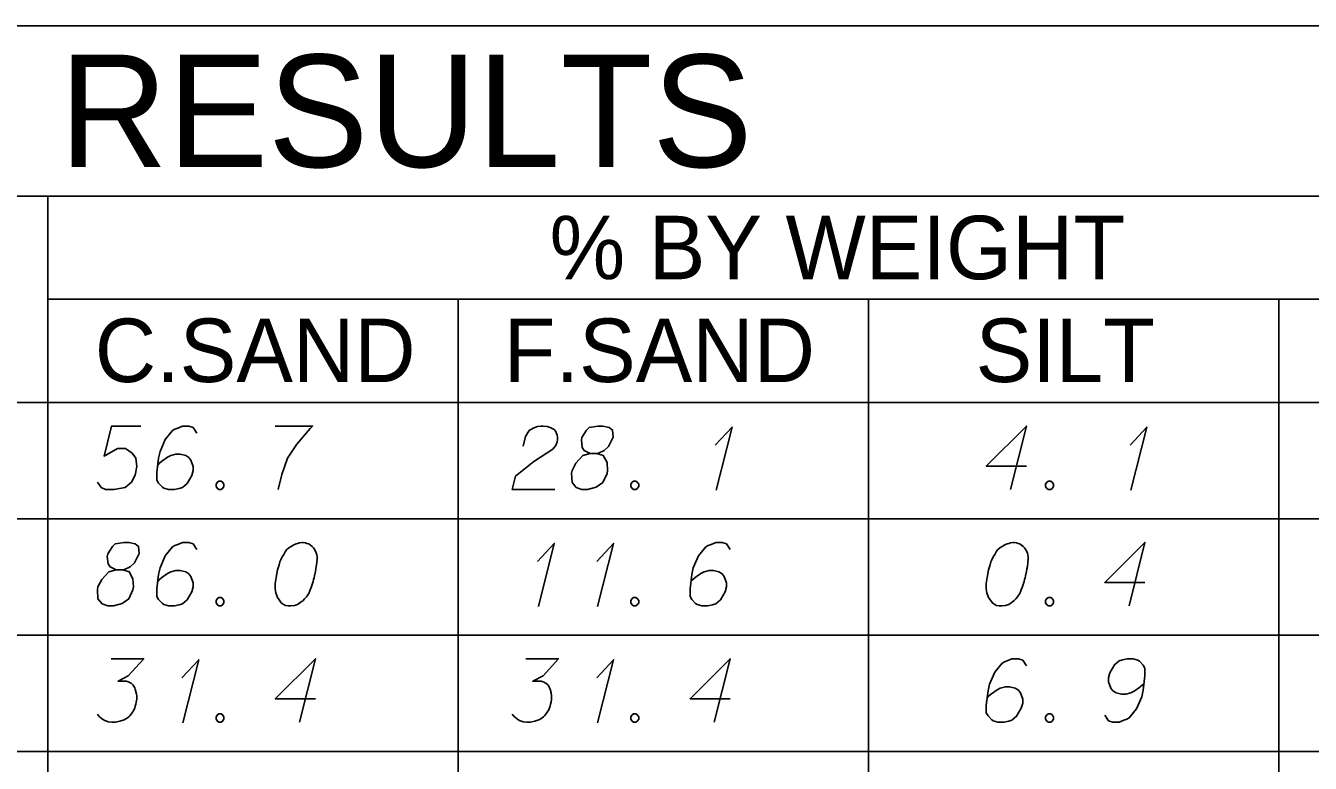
# Model space of a CAD drawing. Extents: x 2074207 to 2076812, y 516372 to 523312.
# Drawn here: x 2076524.4 to 2076621.5, y 520209.9 to 520265.7 of the extents above; entities that cross this region are included whole.
import ezdxf

# ---------------------------------------------------------------- set-up
doc = ezdxf.new("R2010")
doc.units = 0
for name, color, linetype in [('Prop DirtTable_ Soil Test Results - Outline (Major)', 7, 'Continuous'), ('Prop DirtTable_ Soil Test Results - Outline (Minor)', 7, 'Continuous'), ('Prop DirtTable_ Soil Test Results - Tx (Header - Large)', 7, 'Continuous'), ('Prop DirtTable_ Soil Test Results - Tx (Header - Small)', 7, 'Continuous'), ('Prop DirtTable_ Soil Test Results - Tx (Sample Data)', 7, 'Continuous')]:
    doc.layers.add(name, color=color, linetype=linetype)

msp = doc.modelspace()

# ---------------------------------------------------------------- linework, layer by layer
at = {"layer": 'Prop DirtTable_ Soil Test Results - Outline (Major)'}
for p, q in [((2076260.609, 520265.687), (2076811.903, 520265.687)), ((2076260.609, 520237.201), (2076811.903, 520237.201)), ((2076260.609, 520237.201), (2076811.903, 520237.201))]:
    msp.add_line(p, q, dxfattribs=at)
at = {"layer": 'Prop DirtTable_ Soil Test Results - Outline (Minor)'}
for p, q in [((2076260.609, 520252.801), (2076811.903, 520252.801)), ((2076526.074, 520252.801), (2076526.074, 520228.401)), ((2076526.074, 520245.001), (2076731.93, 520245.001)), ((2076557.094, 520245.001), (2076557.094, 520228.401)), ((2076588.114, 520245.001), (2076588.114, 520228.401)), ((2076619.134, 520228.401), (2076619.134, 520245.001)), ((2076260.609, 520228.401), (2076811.903, 520228.401)), ((2076260.609, 520228.401), (2076811.903, 520228.401)), ((2076526.074, 520228.401), (2076526.074, 520219.601)), ((2076557.094, 520228.401), (2076557.094, 520219.601)), ((2076588.114, 520228.401), (2076588.114, 520219.601)), ((2076619.134, 520219.601), (2076619.134, 520228.401)), ((2076260.609, 520219.601), (2076811.903, 520219.601)), ((2076260.609, 520219.601), (2076811.903, 520219.601)), ((2076526.074, 520219.601), (2076526.074, 520210.801)), ((2076557.094, 520219.601), (2076557.094, 520210.801)), ((2076588.114, 520219.601), (2076588.114, 520210.801)), ((2076619.134, 520210.801), (2076619.134, 520219.601)), ((2076260.609, 520210.801), (2076811.903, 520210.801)), ((2076260.609, 520210.801), (2076811.903, 520210.801)), ((2076526.074, 520210.801), (2076526.074, 520202.001)), ((2076557.094, 520210.801), (2076557.094, 520202.001)), ((2076588.114, 520210.801), (2076588.114, 520202.001)), ((2076619.134, 520202.001), (2076619.134, 520210.801))]:
    msp.add_line(p, q, dxfattribs=at)
at = {"layer": 'Prop DirtTable_ Soil Test Results - Tx (Sample Data)'}
for points in [[(2076533.102, 520235.406), (2076530.88, 520235.406), (2076530.316, 520233.139), (2076531.339, 520233.706), (2076531.938, 520233.706), (2076532.432, 520233.365), (2076532.714, 520232.988), (2076532.785, 520232.345), (2076532.679, 520231.703), (2076532.397, 520231.173), (2076531.903, 520230.758), (2076531.056, 520230.606), (2076530.421, 520230.606), (2076530.104, 520230.758), (2076529.822, 520231.173)], [(2076537.335, 520234.877), (2076537.053, 520235.293), (2076536.736, 520235.406), (2076536.242, 520235.406), (2076535.889, 520235.255), (2076535.678, 520235.18), (2076535.501, 520235.066), (2076534.937, 520234.386), (2076534.549, 520233.479), (2076534.443, 520232.988), (2076534.302, 520231.891), (2076534.302, 520231.325), (2076534.443, 520231.098), (2076534.725, 520230.795), (2076534.831, 520230.72), (2076535.184, 520230.606), (2076535.642, 520230.606), (2076535.995, 520230.682), (2076536.242, 520230.758), (2076536.595, 520231.06), (2076536.947, 520231.665), (2076537.053, 520232.043), (2076537.053, 520232.345), (2076536.877, 520232.836), (2076536.736, 520233.025), (2076536.489, 520233.177), (2076536.066, 520233.29), (2076535.748, 520233.29), (2076535.36, 520233.177), (2076535.113, 520233.063), (2076534.69, 520232.761), (2076534.478, 520232.572), (2076534.372, 520232.458)], [(2076543.262, 520235.406), (2076546.084, 520235.406), (2076545.907, 520235.217), (2076544.884, 520234.046), (2076544.179, 520232.988), (2076543.756, 520231.74), (2076543.473, 520230.606)], [(2076561.993, 520233.895), (2076562.169, 520234.613), (2076562.452, 520235.066), (2076562.769, 520235.255), (2076563.087, 520235.369), (2076563.334, 520235.406), (2076563.51, 520235.406), (2076563.827, 520235.369), (2076564.039, 520235.293), (2076564.145, 520235.255), (2076564.357, 520235.142), (2076564.462, 520234.991), (2076564.533, 520234.84), (2076564.568, 520234.726), (2076564.603, 520234.575), (2076564.603, 520234.386), (2076564.568, 520234.197), (2076564.533, 520234.084), (2076564.462, 520233.932), (2076564.357, 520233.781), (2076564.251, 520233.668), (2076562.804, 520232.723), (2076561.429, 520231.627), (2076561.182, 520230.606), (2076564.392, 520230.606)], [(2076567.073, 520233.328), (2076567.567, 520233.328), (2076567.708, 520233.365), (2076568.131, 520233.554), (2076568.449, 520233.857), (2076568.801, 520234.575), (2076568.766, 520235.104), (2076568.519, 520235.293), (2076568.025, 520235.406), (2076567.672, 520235.406), (2076567.002, 520235.293), (2076566.791, 520235.104), (2076566.438, 520234.537), (2076566.403, 520234.348), (2076566.473, 520233.781), (2076566.614, 520233.554), (2076567.073, 520233.328), (2076566.508, 520233.177), (2076565.979, 520232.61), (2076565.697, 520232.043), (2076565.662, 520231.854), (2076565.697, 520231.136), (2076566.015, 520230.758), (2076566.438, 520230.606), (2076566.861, 520230.606), (2076567.531, 520230.795), (2076568.025, 520231.136), (2076568.343, 520231.816), (2076568.378, 520232.043), (2076568.343, 520232.647), (2076568.06, 520233.177), (2076567.567, 520233.328)], [(2076576.527, 520233.97), (2076577.797, 520235.331), (2076576.597, 520230.569)], [(2076600.055, 520232.383), (2076597.022, 520232.383), (2076600.055, 520235.406), (2076598.856, 520230.606)], [(2076607.887, 520233.97), (2076609.157, 520235.331), (2076607.957, 520230.569)], [(2076538.993, 520231.249), (2076539.17, 520231.249), (2076539.276, 520231.173), (2076539.381, 520231.022), (2076539.381, 520230.833), (2076539.276, 520230.682), (2076539.17, 520230.606), (2076538.993, 520230.606), (2076538.888, 520230.682), (2076538.782, 520230.833), (2076538.782, 520231.022), (2076538.888, 520231.173), (2076538.993, 520231.249)], [(2076570.353, 520231.249), (2076570.53, 520231.249), (2076570.636, 520231.173), (2076570.741, 520231.022), (2076570.741, 520230.833), (2076570.636, 520230.682), (2076570.53, 520230.606), (2076570.353, 520230.606), (2076570.248, 520230.682), (2076570.142, 520230.833), (2076570.142, 520231.022), (2076570.248, 520231.173), (2076570.353, 520231.249)], [(2076601.713, 520231.249), (2076601.89, 520231.249), (2076601.996, 520231.173), (2076602.101, 520231.022), (2076602.101, 520230.833), (2076601.996, 520230.682), (2076601.89, 520230.606), (2076601.713, 520230.606), (2076601.608, 520230.682), (2076601.502, 520230.833), (2076601.502, 520231.022), (2076601.608, 520231.173), (2076601.713, 520231.249)], [(2076531.233, 520224.528), (2076531.727, 520224.528), (2076531.868, 520224.565), (2076532.291, 520224.754), (2076532.609, 520225.057), (2076532.961, 520225.775), (2076532.926, 520226.304), (2076532.679, 520226.493), (2076532.185, 520226.606), (2076531.832, 520226.606), (2076531.162, 520226.493), (2076530.951, 520226.304), (2076530.598, 520225.737), (2076530.563, 520225.548), (2076530.633, 520224.981), (2076530.774, 520224.754), (2076531.233, 520224.528), (2076530.668, 520224.377), (2076530.139, 520223.81), (2076529.857, 520223.243), (2076529.822, 520223.054), (2076529.857, 520222.336), (2076530.175, 520221.958), (2076530.598, 520221.806), (2076531.021, 520221.806), (2076531.691, 520221.995), (2076532.185, 520222.336), (2076532.503, 520223.016), (2076532.538, 520223.243), (2076532.503, 520223.847), (2076532.22, 520224.377), (2076531.727, 520224.528)], [(2076537.335, 520226.077), (2076537.053, 520226.493), (2076536.736, 520226.606), (2076536.242, 520226.606), (2076535.889, 520226.455), (2076535.678, 520226.38), (2076535.501, 520226.266), (2076534.937, 520225.586), (2076534.549, 520224.679), (2076534.443, 520224.188), (2076534.302, 520223.091), (2076534.302, 520222.525), (2076534.443, 520222.298), (2076534.725, 520221.995), (2076534.831, 520221.92), (2076535.184, 520221.806), (2076535.642, 520221.806), (2076535.995, 520221.882), (2076536.242, 520221.958), (2076536.595, 520222.26), (2076536.947, 520222.865), (2076537.053, 520223.243), (2076537.053, 520223.545), (2076536.877, 520224.036), (2076536.736, 520224.225), (2076536.489, 520224.377), (2076536.066, 520224.49), (2076535.748, 520224.49), (2076535.36, 520224.377), (2076535.113, 520224.263), (2076534.69, 520223.961), (2076534.478, 520223.772), (2076534.372, 520223.658)], [(2076545.378, 520226.606), (2076545.308, 520226.606), (2076545.096, 520226.569), (2076544.955, 520226.531), (2076544.849, 520226.493), (2076544.673, 520226.417), (2076544.461, 520226.304), (2076544.285, 520226.191), (2076544.108, 520226.04), (2076544.003, 520225.888), (2076543.897, 520225.699), (2076543.791, 520225.51), (2076543.685, 520225.284), (2076543.615, 520225.132), (2076543.544, 520224.906), (2076543.438, 520224.528), (2076543.332, 520223.961), (2076543.262, 520223.507), (2076543.262, 520223.091), (2076543.297, 520222.789), (2076543.438, 520222.449), (2076543.544, 520222.26), (2076543.72, 520222.033), (2076543.932, 520221.882), (2076544.038, 520221.844), (2076544.249, 520221.806), (2076544.426, 520221.806), (2076544.708, 520221.844), (2076544.955, 520221.92), (2076545.131, 520222.033), (2076545.378, 520222.222), (2076545.484, 520222.336), (2076545.625, 520222.487), (2076545.731, 520222.638), (2076545.802, 520222.751), (2076545.872, 520222.94), (2076545.907, 520223.016), (2076545.978, 520223.205), (2076546.049, 520223.432), (2076546.119, 520223.658), (2076546.154, 520223.81), (2076546.19, 520223.923), (2076546.225, 520224.074), (2076546.295, 520224.414), (2076546.331, 520224.603), (2076546.366, 520224.792), (2076546.401, 520225.057), (2076546.437, 520225.397), (2076546.437, 520225.51), (2076546.401, 520225.662), (2076546.366, 520225.813), (2076546.26, 520226.04), (2076546.154, 520226.191), (2076546.049, 520226.304), (2076545.907, 520226.417), (2076545.766, 520226.493), (2076545.66, 520226.531), (2076545.555, 520226.569), (2076545.378, 520226.606)], [(2076563.087, 520225.17), (2076564.357, 520226.531), (2076563.157, 520221.769)], [(2076567.567, 520225.17), (2076568.837, 520226.531), (2076567.637, 520221.769)], [(2076577.655, 520226.077), (2076577.373, 520226.493), (2076577.056, 520226.606), (2076576.562, 520226.606), (2076576.209, 520226.455), (2076575.998, 520226.38), (2076575.821, 520226.266), (2076575.257, 520225.586), (2076574.869, 520224.679), (2076574.763, 520224.188), (2076574.622, 520223.091), (2076574.622, 520222.525), (2076574.763, 520222.298), (2076575.045, 520221.995), (2076575.151, 520221.92), (2076575.504, 520221.806), (2076575.962, 520221.806), (2076576.315, 520221.882), (2076576.562, 520221.958), (2076576.915, 520222.26), (2076577.267, 520222.865), (2076577.373, 520223.243), (2076577.373, 520223.545), (2076577.197, 520224.036), (2076577.056, 520224.225), (2076576.809, 520224.377), (2076576.386, 520224.49), (2076576.068, 520224.49), (2076575.68, 520224.377), (2076575.433, 520224.263), (2076575.01, 520223.961), (2076574.798, 520223.772), (2076574.692, 520223.658)], [(2076599.138, 520226.606), (2076599.068, 520226.606), (2076598.856, 520226.569), (2076598.715, 520226.531), (2076598.609, 520226.493), (2076598.433, 520226.417), (2076598.221, 520226.304), (2076598.045, 520226.191), (2076597.868, 520226.04), (2076597.763, 520225.888), (2076597.657, 520225.699), (2076597.551, 520225.51), (2076597.445, 520225.284), (2076597.375, 520225.132), (2076597.304, 520224.906), (2076597.198, 520224.528), (2076597.092, 520223.961), (2076597.022, 520223.507), (2076597.022, 520223.091), (2076597.057, 520222.789), (2076597.198, 520222.449), (2076597.304, 520222.26), (2076597.48, 520222.033), (2076597.692, 520221.882), (2076597.798, 520221.844), (2076598.009, 520221.806), (2076598.186, 520221.806), (2076598.468, 520221.844), (2076598.715, 520221.92), (2076598.891, 520222.033), (2076599.138, 520222.222), (2076599.244, 520222.336), (2076599.385, 520222.487), (2076599.491, 520222.638), (2076599.562, 520222.751), (2076599.632, 520222.94), (2076599.667, 520223.016), (2076599.738, 520223.205), (2076599.809, 520223.432), (2076599.879, 520223.658), (2076599.914, 520223.81), (2076599.95, 520223.923), (2076599.985, 520224.074), (2076600.055, 520224.414), (2076600.091, 520224.603), (2076600.126, 520224.792), (2076600.161, 520225.057), (2076600.197, 520225.397), (2076600.197, 520225.51), (2076600.161, 520225.662), (2076600.126, 520225.813), (2076600.02, 520226.04), (2076599.914, 520226.191), (2076599.809, 520226.304), (2076599.667, 520226.417), (2076599.526, 520226.493), (2076599.42, 520226.531), (2076599.315, 520226.569), (2076599.138, 520226.606)], [(2076609.015, 520223.583), (2076605.982, 520223.583), (2076609.015, 520226.606), (2076607.816, 520221.806)], [(2076538.993, 520222.449), (2076539.17, 520222.449), (2076539.276, 520222.373), (2076539.381, 520222.222), (2076539.381, 520222.033), (2076539.276, 520221.882), (2076539.17, 520221.806), (2076538.993, 520221.806), (2076538.888, 520221.882), (2076538.782, 520222.033), (2076538.782, 520222.222), (2076538.888, 520222.373), (2076538.993, 520222.449)], [(2076570.353, 520222.449), (2076570.53, 520222.449), (2076570.636, 520222.373), (2076570.741, 520222.222), (2076570.741, 520222.033), (2076570.636, 520221.882), (2076570.53, 520221.806), (2076570.353, 520221.806), (2076570.248, 520221.882), (2076570.142, 520222.033), (2076570.142, 520222.222), (2076570.248, 520222.373), (2076570.353, 520222.449)], [(2076601.713, 520222.449), (2076601.89, 520222.449), (2076601.996, 520222.373), (2076602.101, 520222.222), (2076602.101, 520222.033), (2076601.996, 520221.882), (2076601.89, 520221.806), (2076601.713, 520221.806), (2076601.608, 520221.882), (2076601.502, 520222.033), (2076601.502, 520222.222), (2076601.608, 520222.373), (2076601.713, 520222.449)], [(2076530.845, 520217.806), (2076533.314, 520217.806), (2076532.15, 520216.521), (2076531.374, 520216.106), (2076532.009, 520216.106), (2076532.15, 520216.068), (2076532.22, 520216.03), (2076532.291, 520215.992), (2076532.362, 520215.954), (2076532.503, 520215.841), (2076532.573, 520215.728), (2076532.644, 520215.614), (2076532.679, 520215.501), (2076532.75, 520215.236), (2076532.785, 520215.01), (2076532.785, 520214.896), (2076532.785, 520214.745), (2076532.75, 520214.518), (2076532.714, 520214.367), (2076532.679, 520214.216), (2076532.644, 520214.103), (2076532.609, 520214.027), (2076532.573, 520213.951), (2076532.538, 520213.876), (2076532.467, 520213.762), (2076532.362, 520213.611), (2076532.256, 520213.498), (2076532.185, 520213.422), (2076532.079, 520213.347), (2076531.974, 520213.271), (2076531.832, 520213.195), (2076531.762, 520213.158), (2076531.515, 520213.082), (2076531.303, 520213.044), (2076531.162, 520213.006), (2076530.915, 520213.006), (2076530.633, 520213.044), (2076530.527, 520213.082), (2076530.421, 520213.12), (2076530.316, 520213.158), (2076530.21, 520213.233), (2076530.104, 520213.309), (2076529.928, 520213.46), (2076529.822, 520213.611)], [(2076536.207, 520216.37), (2076537.477, 520217.731), (2076536.277, 520212.969)], [(2076546.295, 520214.783), (2076543.262, 520214.783), (2076546.295, 520217.806), (2076545.096, 520213.006)], [(2076562.205, 520217.806), (2076564.674, 520217.806), (2076563.51, 520216.521), (2076562.734, 520216.106), (2076563.369, 520216.106), (2076563.51, 520216.068), (2076563.58, 520216.03), (2076563.651, 520215.992), (2076563.722, 520215.954), (2076563.863, 520215.841), (2076563.933, 520215.728), (2076564.004, 520215.614), (2076564.039, 520215.501), (2076564.11, 520215.236), (2076564.145, 520215.01), (2076564.145, 520214.896), (2076564.145, 520214.745), (2076564.11, 520214.518), (2076564.074, 520214.367), (2076564.039, 520214.216), (2076564.004, 520214.103), (2076563.969, 520214.027), (2076563.933, 520213.951), (2076563.898, 520213.876), (2076563.827, 520213.762), (2076563.722, 520213.611), (2076563.616, 520213.498), (2076563.545, 520213.422), (2076563.439, 520213.347), (2076563.334, 520213.271), (2076563.192, 520213.195), (2076563.122, 520213.158), (2076562.875, 520213.082), (2076562.663, 520213.044), (2076562.522, 520213.006), (2076562.275, 520213.006), (2076561.993, 520213.044), (2076561.887, 520213.082), (2076561.781, 520213.12), (2076561.676, 520213.158), (2076561.57, 520213.233), (2076561.464, 520213.309), (2076561.288, 520213.46), (2076561.182, 520213.611)], [(2076567.567, 520216.37), (2076568.837, 520217.731), (2076567.637, 520212.969)], [(2076577.655, 520214.783), (2076574.622, 520214.783), (2076577.655, 520217.806), (2076576.456, 520213.006)], [(2076600.055, 520217.277), (2076599.773, 520217.693), (2076599.456, 520217.806), (2076598.962, 520217.806), (2076598.609, 520217.655), (2076598.398, 520217.58), (2076598.221, 520217.466), (2076597.657, 520216.786), (2076597.269, 520215.879), (2076597.163, 520215.388), (2076597.022, 520214.291), (2076597.022, 520213.725), (2076597.163, 520213.498), (2076597.445, 520213.195), (2076597.551, 520213.12), (2076597.904, 520213.006), (2076598.362, 520213.006), (2076598.715, 520213.082), (2076598.962, 520213.158), (2076599.315, 520213.46), (2076599.667, 520214.065), (2076599.773, 520214.443), (2076599.773, 520214.745), (2076599.597, 520215.236), (2076599.456, 520215.425), (2076599.209, 520215.577), (2076598.786, 520215.69), (2076598.468, 520215.69), (2076598.08, 520215.577), (2076597.833, 520215.463), (2076597.41, 520215.161), (2076597.198, 520214.972), (2076597.092, 520214.858)], [(2076605.982, 520213.536), (2076606.264, 520213.12), (2076606.581, 520213.006), (2076607.075, 520213.006), (2076607.428, 520213.158), (2076607.64, 520213.233), (2076607.816, 520213.347), (2076608.38, 520214.027), (2076608.769, 520214.934), (2076608.874, 520215.425), (2076609.015, 520216.521), (2076609.015, 520217.088), (2076608.874, 520217.315), (2076608.592, 520217.617), (2076608.486, 520217.693), (2076608.134, 520217.806), (2076607.675, 520217.806), (2076607.322, 520217.731), (2076607.075, 520217.655), (2076606.723, 520217.353), (2076606.37, 520216.748), (2076606.264, 520216.37), (2076606.264, 520216.068), (2076606.44, 520215.577), (2076606.581, 520215.388), (2076606.828, 520215.236), (2076607.252, 520215.123), (2076607.569, 520215.123), (2076607.957, 520215.236), (2076608.204, 520215.35), (2076608.627, 520215.652), (2076608.839, 520215.841), (2076608.945, 520215.954)], [(2076538.993, 520213.649), (2076539.17, 520213.649), (2076539.276, 520213.573), (2076539.381, 520213.422), (2076539.381, 520213.233), (2076539.276, 520213.082), (2076539.17, 520213.006), (2076538.993, 520213.006), (2076538.888, 520213.082), (2076538.782, 520213.233), (2076538.782, 520213.422), (2076538.888, 520213.573), (2076538.993, 520213.649)], [(2076570.353, 520213.649), (2076570.53, 520213.649), (2076570.636, 520213.573), (2076570.741, 520213.422), (2076570.741, 520213.233), (2076570.636, 520213.082), (2076570.53, 520213.006), (2076570.353, 520213.006), (2076570.248, 520213.082), (2076570.142, 520213.233), (2076570.142, 520213.422), (2076570.248, 520213.573), (2076570.353, 520213.649)], [(2076601.713, 520213.649), (2076601.89, 520213.649), (2076601.996, 520213.573), (2076602.101, 520213.422), (2076602.101, 520213.233), (2076601.996, 520213.082), (2076601.89, 520213.006), (2076601.713, 520213.006), (2076601.608, 520213.082), (2076601.502, 520213.233), (2076601.502, 520213.422), (2076601.608, 520213.573), (2076601.713, 520213.649)]]:
    msp.add_lwpolyline(points, dxfattribs=at)

# ---------------------------------------------------------------- texts
at = {"layer": 'Prop DirtTable_ Soil Test Results - Tx (Header - Large)'}
msp.add_text('SOIL TEST RESULTS', height=8.50001, dxfattribs=at).set_placement((2076465.656, 520254.994))
at = {"layer": 'Prop DirtTable_ Soil Test Results - Tx (Header - Small)'}
for s, height, p in [('% BY WEIGHT', 4.79998, (2076564.009, 520246.511)), ('C.SAND', 4.8, (2076529.618, 520238.736)), ('F.SAND', 4.8, (2076560.529, 520238.736)), ('SILT', 4.8, (2076596.215, 520238.736))]:
    msp.add_text(s, height=height, dxfattribs=at).set_placement(p)

doc.saveas('drawing.dxf')
